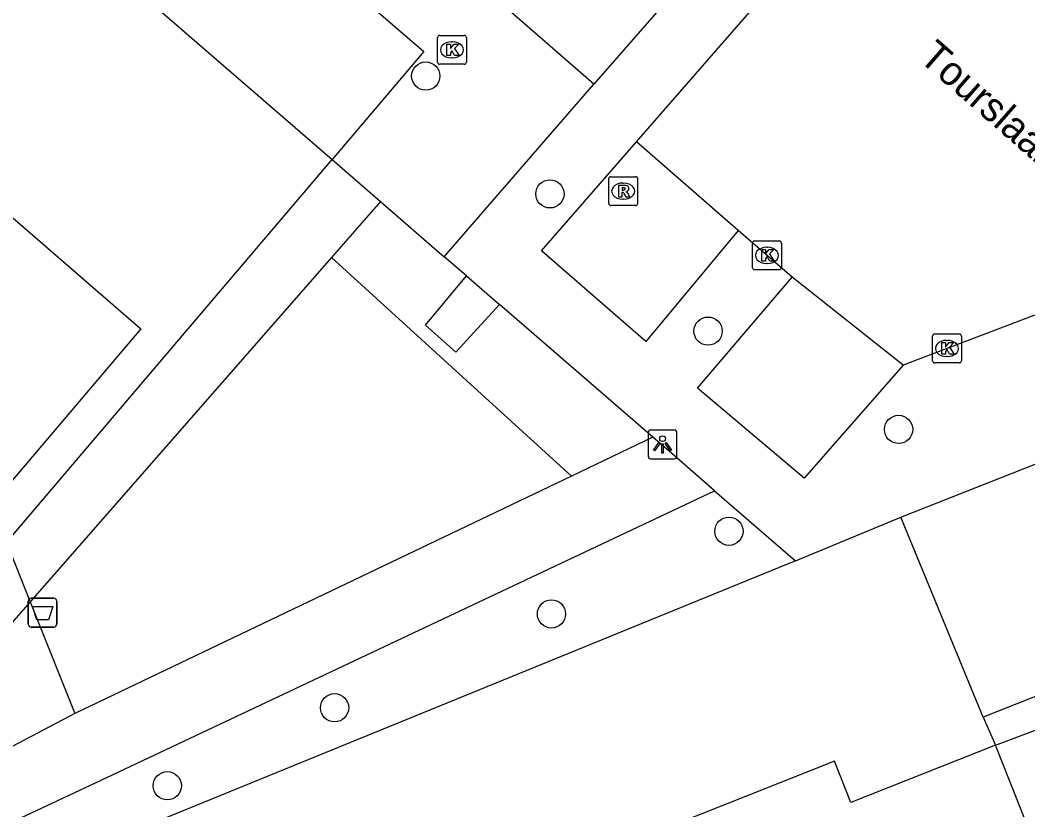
# Model space of a CAD drawing. Extents: x 158474 to 159560, y 388525 to 389605.
# Drawn here: x 158953 to 158987.89, y 388689.88 to 388717.23 of the extents above; entities that cross this region are included whole.
import ezdxf

# ---------------------------------------------------------------- set-up
doc = ezdxf.new("R2010")
doc.units = 0
for name, color, linetype in [('IMGEO_Afvalbak', 7, 'Continuous'), ('IMGEO_Boom', 7, 'Continuous'), ('IMGEO_Groenvoorziening', 7, 'Continuous'), ('IMGEO_Kolk', 7, 'Continuous'), ('IMGEO_Lichtpunt', 7, 'Continuous'), ('IMGEO_Openbare_ruimte_label', 7, 'Continuous'), ('IMGEO_Pand', 7, 'Continuous'), ('IMGEO_Parkeervlak_open', 7, 'Continuous'), ('IMGEO_Rijbaan_lokaal_open', 7, 'Continuous'), ('IMGEO_Rioolput', 7, 'Continuous'), ('IMGEO_Voetpad_halfverhard', 7, 'Continuous'), ('IMGEO_Voetpad_open', 7, 'Continuous')]:
    doc.layers.add(name, color=color, linetype=linetype)

msp = doc.modelspace()

# ---------------------------------------------------------------- linework, layer by layer
at = {"layer": 'IMGEO_Afvalbak'}
for p, q in [((158953.283, 388696.311), (158953.283, 388697.111)), ((158953.283, 388697.111), (158953.283, 388696.311)), ((158953.383, 388697.211), (158954.173, 388697.211)), ((158954.173, 388697.211), (158953.383, 388697.211)), ((158954.273, 388697.111), (158954.273, 388696.311)), ((158954.273, 388696.311), (158954.273, 388697.111)), ((158954.173, 388696.211), (158953.383, 388696.211)), ((158953.383, 388696.211), (158954.173, 388696.211))]:
    msp.add_line(p, q, dxfattribs=at)
msp.add_lwpolyline([(158953.426, 388696.925), (158954.13, 388696.925), (158953.981, 388696.455), (158953.575, 388696.455), (158953.426, 388696.925)], dxfattribs=at)
for centre, start, end in [((158953.383, 388697.111), 90, 180), ((158953.383, 388697.111), 90, 180), ((158954.173, 388697.111), 0, 90), ((158954.173, 388697.111), 360, 90), ((158953.383, 388696.311), 180, 270), ((158953.383, 388696.311), 180, 270), ((158954.173, 388696.311), 270, 0), ((158954.173, 388696.311), 270, 0)]:
    msp.add_arc(centre, 0.1, start, end, dxfattribs=at)
at = {"layer": 'IMGEO_Boom'}
for centre in [(158967.046, 388715.291), (158971.345, 388711.211), (158976.818, 388706.457), (158983.416, 388703.053), (158977.541, 388699.529), (158971.398, 388696.665), (158963.888, 388693.417), (158958.097, 388690.716)]:
    msp.add_circle(centre, 0.489, dxfattribs=at)
at = {"layer": 'IMGEO_Groenvoorziening'}
for points in [[(158952.533, 388699.142), (158963.801, 388712.401)], [(158965.476, 388710.951), (158963.779, 388709.01)], [(158963.779, 388709.01), (158953.351, 388697.088)], [(158963.779, 388709.01), (158972.092, 388701.437)], [(158952.533, 388699.142), (158953.351, 388697.088)], [(158979.849, 388698.505), (158957.964, 388689.565)], [(158953.351, 388697.088), (158951.808, 388695.324), (158949.766, 388697.473), (158944.07, 388691.162), (158943.364, 388690.531), (158942.872, 388690.299), (158942.343, 388690.174), (158941.799, 388690.161), (158941.265, 388690.262), (158940.531, 388690.615)], [(158953.351, 388697.088), (158954.892, 388693.217)]]:
    msp.add_lwpolyline(points, dxfattribs=at)
at = {"layer": 'IMGEO_Kolk'}
for p, q in [((158967.453, 388715.772), (158967.453, 388716.624)), ((158967.528, 388716.698), (158968.38, 388716.698)), ((158967.941, 388716.478), (158967.966, 388716.478)), ((158968.454, 388716.624), (158968.454, 388715.772)), ((158967.964, 388715.918), (158967.939, 388715.918)), ((158968.38, 388715.698), (158967.528, 388715.698)), ((158978.36, 388708.655), (158978.36, 388709.507)), ((158978.435, 388709.581), (158979.287, 388709.581)), ((158979.361, 388709.507), (158979.361, 388708.655)), ((158978.848, 388709.361), (158978.873, 388709.361)), ((158978.871, 388708.801), (158978.846, 388708.801)), ((158979.287, 388708.581), (158978.435, 388708.581)), ((158984.665, 388706.359), (158985.517, 388706.359)), ((158984.59, 388705.433), (158984.59, 388706.285)), ((158985.078, 388706.139), (158985.103, 388706.139)), ((158985.591, 388706.285), (158985.591, 388705.433)), ((158985.517, 388705.359), (158984.665, 388705.359)), ((158985.101, 388705.579), (158985.076, 388705.579))]:
    msp.add_line(p, q, dxfattribs=at)
for points in [[(158967.453, 388715.772), (158967.453, 388716.624)], [(158967.528, 388716.698), (158968.38, 388716.698)], [(158968.454, 388716.624), (158968.454, 388715.772)], [(158967.774, 388716.398), (158967.897, 388716.398), (158967.897, 388716.247), (158968.027, 388716.398), (158968.191, 388716.398), (158968.045, 388716.247), (158968.198, 388715.998), (158968.046, 388715.998), (158967.961, 388716.162), (158967.897, 388716.095), (158967.897, 388715.998), (158967.774, 388715.998), (158967.774, 388716.398)], [(158968.38, 388715.698), (158967.528, 388715.698)], [(158978.36, 388708.655), (158978.36, 388709.507)], [(158978.435, 388709.581), (158979.287, 388709.581)], [(158979.361, 388709.507), (158979.361, 388708.655)], [(158978.681, 388709.281), (158978.804, 388709.281), (158978.804, 388709.13), (158978.934, 388709.281), (158979.098, 388709.281), (158978.952, 388709.13), (158979.105, 388708.881), (158978.953, 388708.881), (158978.868, 388709.045), (158978.804, 388708.978), (158978.804, 388708.881), (158978.681, 388708.881), (158978.681, 388709.281)], [(158979.287, 388708.581), (158978.435, 388708.581)], [(158984.665, 388706.359), (158985.517, 388706.359)], [(158984.59, 388705.433), (158984.59, 388706.285)], [(158984.911, 388706.059), (158985.034, 388706.059), (158985.034, 388705.908), (158985.164, 388706.059), (158985.328, 388706.059), (158985.182, 388705.908), (158985.335, 388705.659), (158985.183, 388705.659), (158985.098, 388705.823), (158985.034, 388705.756), (158985.034, 388705.659), (158984.911, 388705.659), (158984.911, 388706.059)], [(158985.591, 388706.285), (158985.591, 388705.433)], [(158985.517, 388705.359), (158984.665, 388705.359)]]:
    msp.add_lwpolyline(points, dxfattribs=at)
for centre, start, end in [((158967.53, 388716.622), 91.552, 178.448), ((158967.53, 388716.622), 91.552, 178.448), ((158968.378, 388716.622), 1.552, 88.448), ((158968.378, 388716.622), 1.552, 88.448), ((158967.53, 388715.774), 181.552, 268.448), ((158967.53, 388715.774), 181.552, 268.448), ((158968.378, 388715.774), 271.552, 358.448), ((158968.378, 388715.774), 271.552, 358.448), ((158978.437, 388709.505), 91.552, 178.448), ((158978.437, 388709.505), 91.552, 178.448), ((158979.285, 388709.505), 1.552, 88.448), ((158979.285, 388709.505), 1.552, 88.448), ((158978.437, 388708.657), 181.552, 268.448), ((158978.437, 388708.657), 181.552, 268.448), ((158979.285, 388708.657), 271.552, 358.448), ((158979.285, 388708.657), 271.552, 358.448), ((158984.667, 388706.283), 91.552, 178.448), ((158984.667, 388706.283), 91.552, 178.448), ((158985.515, 388706.283), 1.552, 88.448), ((158985.515, 388706.283), 1.552, 88.448), ((158984.667, 388705.435), 181.552, 268.448), ((158984.667, 388705.435), 181.552, 268.448), ((158985.515, 388705.435), 271.552, 358.448), ((158985.515, 388705.435), 271.552, 358.448)]:
    msp.add_arc(centre, 0.0765, start, end, dxfattribs=at)
for centre, major_axis, ratio, start_param, end_param in [((158967.94, 388716.198), (-0.387, 0.002), 0.722429, 4.712389, 7.853982), ((158967.965, 388716.198), (-0.39, 0.002), 0.717154, 1.570796, 4.712389), ((158978.847, 388709.081), (-0.387, 0.002), 0.722429, 4.712389, 7.853982), ((158978.872, 388709.081), (-0.39, 0.002), 0.717154, 1.570796, 4.712389), ((158985.077, 388705.859), (-0.387, 0.002), 0.722429, 4.712389, 7.853982), ((158985.102, 388705.859), (-0.39, 0.002), 0.717154, 1.570796, 4.712389)]:
    msp.add_ellipse(centre, major_axis=major_axis, ratio=ratio, start_param=start_param, end_param=end_param, dxfattribs=at)
at = {"layer": 'IMGEO_Lichtpunt'}
for p, q in [((158974.745, 388702.936), (158974.745, 388702.129)), ((158974.745, 388702.936), (158974.745, 388702.129)), ((158975.647, 388703.031), (158974.839, 388703.031)), ((158975.647, 388703.031), (158974.839, 388703.031)), ((158975.741, 388702.129), (158975.741, 388702.936)), ((158975.741, 388702.129), (158975.741, 388702.936)), ((158974.839, 388702.035), (158975.647, 388702.035)), ((158974.839, 388702.035), (158975.647, 388702.035))]:
    msp.add_line(p, q, dxfattribs=at)
for points in [[(158975.119, 388702.6), (158975.158, 388702.572), (158974.97, 388702.31), (158974.932, 388702.337), (158975.119, 388702.6)], [(158975.221, 388702.552), (158975.268, 388702.552), (158975.268, 388702.23), (158975.221, 388702.23), (158975.221, 388702.552)], [(158975.331, 388702.572), (158975.369, 388702.599), (158975.556, 388702.337), (158975.517, 388702.309), (158975.331, 388702.572)]]:
    msp.add_lwpolyline(points, dxfattribs=at)
msp.add_circle((158975.244, 388702.734), 0.0994, dxfattribs=at)
for centre, start, end in [((158974.839, 388702.936), 90, 180), ((158974.839, 388702.936), 90, 180), ((158975.647, 388702.936), 0, 90), ((158975.647, 388702.936), 0, 90), ((158974.839, 388702.129), 180, 270), ((158974.839, 388702.129), 180, 270), ((158975.647, 388702.129), 270, 0), ((158975.647, 388702.129), 270, 360)]:
    msp.add_arc(centre, 0.0946, start, end, dxfattribs=at)
at = {"layer": 'IMGEO_Pand'}
for points in [[(158950.945, 388726.175), (158947.213, 388721.861), (158946.464, 388722.509), (158942.565, 388718.003), (158943.314, 388717.355), (158942.113, 388715.967), (158950.17, 388708.996), (158951.954, 388711.059), (158957.178, 388706.539), (158952.334, 388700.826), (158947.044, 388705.403), (158944.647, 388702.633), (158940.541, 388706.185), (158939.609, 388705.107), (158935.335, 388708.804), (158936.295, 388709.913), (158930.183, 388715.202), (158932.079, 388717.393), (158937.277, 388723.401), (158936.176, 388724.354), (158936.623, 388724.871), (158939.894, 388728.652), (158940.973, 388727.718), (158944.47, 388731.76)], [(158983.493, 388700.013), (158990.011, 388702.592), (158992.651, 388695.585), (158991.502, 388695.131), (158986.344, 388693.09)], [(158986.344, 388693.09), (158983.493, 388700.013)], [(158986.773, 388692.12), (158981.762, 388690.136), (158981.197, 388691.563), (158976.549, 388689.723), (158975.832, 388689.439), (158976.383, 388688.049), (158968.815, 388685.052), (158972.794, 388675.002), (158971.458, 388674.473), (158973.545, 388669.202), (158974.938, 388669.754), (158976.789, 388665.079)], [(158984.692, 388668.208), (158979.9, 388680.312), (158989.883, 388684.264), (158986.773, 388692.12)]]:
    msp.add_lwpolyline(points, dxfattribs=at)
at = {"layer": 'IMGEO_Parkeervlak_open'}
msp.add_lwpolyline([(158959.012, 388719.093), (158957.749, 388717.64), (158963.801, 388712.401)], dxfattribs=at)
at = {"layer": 'IMGEO_Rijbaan_lokaal_open'}
for points in [[(158974.336, 388713.014), (158987.234, 388727.805), (158985.411, 388729.401)], [(158977.861, 388709.94), (158974.336, 388713.014)], [(158979.73, 388708.331), (158977.861, 388709.94)], [(158983.578, 388705.284), (158979.73, 388708.331)], [(158991.931, 388694.055), (158994.085, 388694.927), (158989.163, 388707.404), (158983.578, 388705.284)]]:
    msp.add_lwpolyline(points, dxfattribs=at)
at = {"layer": 'IMGEO_Rioolput'}
for p, q in [((158973.381, 388710.88), (158973.381, 388711.732)), ((158973.456, 388711.806), (158974.308, 388711.806)), ((158973.869, 388711.586), (158973.894, 388711.586)), ((158974.382, 388711.732), (158974.382, 388710.88)), ((158973.892, 388711.026), (158973.867, 388711.026)), ((158974.308, 388710.806), (158973.456, 388710.806))]:
    msp.add_line(p, q, dxfattribs=at)
for points in [[(158973.381, 388710.88), (158973.381, 388711.732)], [(158973.456, 388711.806), (158974.308, 388711.806)], [(158974.382, 388711.732), (158974.382, 388710.88)], [(158973.97, 388711.504), (158973.718, 388711.506), (158973.718, 388711.106)], [(158973.718, 388711.106), (158973.842, 388711.106), (158973.842, 388711.268), (158973.853, 388711.268)], [(158973.896, 388711.425), (158973.842, 388711.425), (158973.842, 388711.344)], [(158973.842, 388711.344), (158973.894, 388711.344)], [(158973.9, 388711.239), (158973.971, 388711.106), (158974.111, 388711.106), (158974.046, 388711.232)], [(158974.308, 388710.806), (158973.456, 388710.806)]]:
    msp.add_lwpolyline(points, dxfattribs=at)
for centre, radius, start, end in [((158973.458, 388711.73), 0.0765, 91.552, 178.448), ((158973.458, 388711.73), 0.0765, 91.552, 178.448), ((158974.306, 388711.73), 0.0765, 1.552, 88.448), ((158974.306, 388711.73), 0.0765, 1.552, 88.448), ((158973.852, 388711.215), 0.0533, 26.0293, 88.6989), ((158973.878, 388711.533), 0.19, 274.7715, 282.9687), ((158973.902, 388711.329), 0.0964, 77.0061, 93.1865), ((158973.916, 388711.386), 0.0378, 276.6634, 79.6772), ((158973.969, 388711.394), 0.109, 350.3612, 89.416), ((158973.967, 388711.394), 0.112, 277.5842, 350.9817), ((158973.951, 388711.179), 0.108, 29.5134, 73.7905), ((158973.458, 388710.882), 0.0765, 181.552, 268.448), ((158973.458, 388710.882), 0.0765, 181.552, 268.448), ((158974.306, 388710.882), 0.0765, 271.552, 358.448), ((158974.306, 388710.882), 0.0765, 271.552, 358.448)]:
    msp.add_arc(centre, radius, start, end, dxfattribs=at)
for centre, major_axis, ratio, start_param, end_param in [((158973.868, 388711.306), (-0.387, 0.002), 0.722429, 4.712389, 7.853982), ((158973.893, 388711.306), (-0.39, 0.002), 0.717154, 1.570796, 4.712389)]:
    msp.add_ellipse(centre, major_axis=major_axis, ratio=ratio, start_param=start_param, end_param=end_param, dxfattribs=at)
at = {"layer": 'IMGEO_Voetpad_halfverhard'}
for points in [[(158974.909, 388702.783), (158972.092, 388701.437)], [(158972.092, 388701.437), (158954.892, 388693.217)], [(158953.025, 388689.6), (158955.808, 388690.913), (158977.045, 388700.933)], [(158954.892, 388693.217), (158950.963, 388691.154), (158946.371, 388685.73)]]:
    msp.add_lwpolyline(points, dxfattribs=at)
at = {"layer": 'IMGEO_Voetpad_open'}
for points in [[(158972.863, 388715.01), (158964.083, 388722.668)], [(158978.745, 388721.756), (158972.863, 388715.01)], [(158959.012, 388719.093), (158960.958, 388721.333), (158966.977, 388716.137), (158963.801, 388712.401)], [(158967.688, 388709.035), (158972.863, 388715.01)], [(158977.861, 388709.94), (158974.665, 388706.094), (158971.047, 388709.242), (158974.336, 388713.014)], [(158963.801, 388712.401), (158965.476, 388710.951)], [(158965.476, 388710.951), (158967.688, 388709.035)], [(158968.451, 388708.374), (158967.688, 388709.035)], [(158969.602, 388707.378), (158968.087, 388705.728), (158967.039, 388706.662), (158968.451, 388708.374)], [(158968.451, 388708.374), (158969.602, 388707.378)], [(158983.578, 388705.284), (158980.152, 388701.366), (158976.454, 388704.484), (158979.73, 388708.331)], [(158974.909, 388702.783), (158969.602, 388707.378)], [(158977.045, 388700.933), (158975.562, 388702.217), (158974.909, 388702.783)], [(158977.045, 388700.933), (158979.849, 388698.505)], [(158979.849, 388698.505), (158983.493, 388700.013)], [(158986.773, 388692.12), (158991.931, 388694.055)], [(158986.344, 388693.09), (158986.773, 388692.12)]]:
    msp.add_lwpolyline(points, dxfattribs=at)

# ---------------------------------------------------------------- texts
at = {"layer": 'IMGEO_Openbare_ruimte_label'}
msp.add_text('Tourslaan', height=1, rotation=318.771, dxfattribs=at).set_placement((158984.08, 388715.856))

doc.saveas('drawing.dxf')
